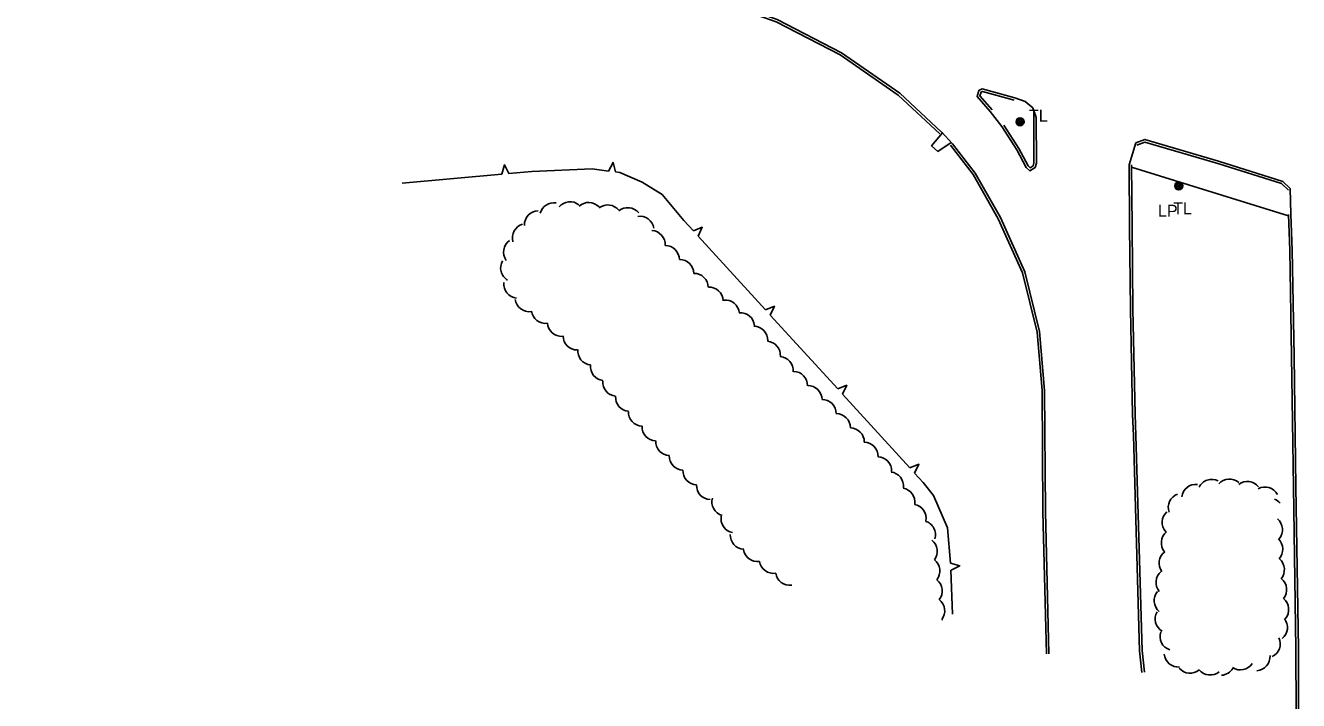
# Model space of a CAD drawing. Extents: x 2402803 to 2427059, y 6985292 to 6997652.
# Drawn here: x 2413911 to 2414420, y 6990960 to 6991229 of the extents above; entities that cross this region are included whole.
import ezdxf

# ---------------------------------------------------------------- set-up
doc = ezdxf.new("R2010")
doc.units = 0
for name, color, linetype in [('p_dtm retaining wall', 7, 'Continuous'), ('p_dtm sidewalk', 7, 'Continuous'), ('p_road - paved curb', 7, 'Continuous'), ('p_utility manhole', 7, 'Continuous'), ('p_veg woods', 7, 'Continuous')]:
    doc.layers.add(name, color=color, linetype=linetype)

msp = doc.modelspace()

# ---------------------------------------------------------------- linework, layer by layer
at = {"layer": 'p_dtm retaining wall'}
for p, q in [((2414061.6, 6991166.25), (2414101.43, 6991169.84)), ((2414179.78, 6991145.1), (2414206.76, 6991115.57)), ((2414208.63, 6991113.53), (2414235.61, 6991084)), ((2414237.47, 6991081.95), (2414264.46, 6991052.42)), ((2414280.8, 6991011.62), (2414281.49, 6990994.08))]:
    msp.add_line(p, q, dxfattribs=at)
for points in [[(2414101.43, 6991169.84), (2414102.42, 6991173.57), (2414104.19, 6991170.09)], [(2414104.19, 6991170.09), (2414113.33, 6991170.91), (2414137.51, 6991171.95), (2414144.06, 6991171.06)], [(2414144.06, 6991171.06), (2414145.86, 6991174.48), (2414146.81, 6991170.69)], [(2414146.81, 6991170.69), (2414148.5, 6991170.46), (2414157.48, 6991166.64), (2414165.44, 6991161.69), (2414174.16, 6991151.25), (2414177.91, 6991147.15)], [(2414177.91, 6991147.15), (2414181.48, 6991148.62), (2414179.78, 6991145.1)], [(2414206.76, 6991115.57), (2414210.33, 6991117.05), (2414208.63, 6991113.53)], [(2414235.61, 6991084), (2414239.18, 6991085.47), (2414237.47, 6991081.95)], [(2414264.46, 6991052.42), (2414268.03, 6991053.89), (2414266.32, 6991050.37)], [(2414266.32, 6991050.37), (2414269.8, 6991046.57), (2414273.92, 6991041.49), (2414279.53, 6991028.47), (2414280.66, 6991014.39)], [(2414280.66, 6991014.39), (2414284.39, 6991013.36), (2414280.88, 6991011.63)]]:
    msp.add_lwpolyline(points, dxfattribs=at)
at = {"layer": 'p_dtm sidewalk'}
for points in [[(2414277.47, 6991186.26), (2414273.1, 6991181.16), (2414275.61, 6991178.89), (2414280.98, 6991182.51)], [(2414353.07, 6991172.63), (2414415.76, 6991153.15)]]:
    msp.add_lwpolyline(points, dxfattribs=at)
at = {"layer": 'p_road - paved curb'}
for points in [[(2414277.03, 6991186.65), (2414260.39, 6991202.15), (2414237.15, 6991218.35), (2414211.46, 6991231.59), (2414191.18, 6991238.74), (2414137.57, 6991255.4), (2414085.36, 6991271.45), (2414038.86, 6991284.99), (2413995.91, 6991297.26), (2413956.43, 6991307.23), (2413906.16, 6991318.65), (2413847, 6991330.36), (2413820.95, 6991334.68), (2413796.72, 6991338.96), (2413745.99, 6991346.15), (2413683.54, 6991352.92), (2413629.83, 6991356.54), (2413587.38, 6991358.99), (2413519.22, 6991360.65), (2413455.96, 6991360.73)], [(2414276.35, 6991185.92), (2414259.76, 6991201.37), (2414236.63, 6991217.49), (2414211.06, 6991230.67), (2414190.87, 6991237.79), (2414137.27, 6991254.44), (2414085.07, 6991270.49), (2414038.58, 6991284.03), (2413995.65, 6991296.29), (2413956.2, 6991306.26), (2413905.95, 6991317.67), (2413846.82, 6991329.38), (2413820.78, 6991333.69), (2413817.11, 6991334.34)], [(2414306.4, 6991200.34), (2414293.34, 6991203.9), (2414292.06, 6991203.28), (2414291.29, 6991200.89), (2414296.56, 6991194.82)], [(2414306.14, 6991199.38), (2414293.44, 6991202.84), (2414292.88, 6991202.57), (2414292.41, 6991201.12), (2414297.32, 6991195.48)], [(2414314.96, 6991192.4), (2414313.6, 6991196.31), (2414310.47, 6991198.89), (2414306.37, 6991200.31)], [(2414296.56, 6991194.82), (2414301.21, 6991188.8)], [(2414301.21, 6991188.8), (2414307.13, 6991179.55), (2414310.88, 6991172.52), (2414312.38, 6991171.11), (2414314.53, 6991172.48), (2414315.03, 6991174.22), (2414314.96, 6991192.4)], [(2414302.05, 6991189.34), (2414307.99, 6991180.06), (2414311.68, 6991173.14), (2414312.5, 6991172.37), (2414313.67, 6991173.12), (2414314.03, 6991174.36), (2414313.96, 6991192.4)], [(2414281.47, 6991181.99), (2414277.09, 6991186.66)], [(2414318.98, 6990978.21), (2414317.58, 6991034.86), (2414317.3, 6991083.37), (2414315.24, 6991106.73), (2414309.46, 6991130.41), (2414299.71, 6991152), (2414289.72, 6991169.64), (2414280.68, 6991181.38)], [(2414319.98, 6990978.23), (2414318.58, 6991034.88), (2414318.3, 6991083.42), (2414316.23, 6991106.89), (2414310.41, 6991130.74), (2414300.6, 6991152.45), (2414290.56, 6991170.19), (2414281.47, 6991181.99)], [(2414354.79, 6991182.39), (2414352.07, 6991173.48)], [(2414416.41, 6991164.11), (2414413.5, 6991166.93), (2414387.8, 6991174.99), (2414358.36, 6991183.71), (2414354.77, 6991182.39)], [(2414415.71, 6991163.39), (2414412.97, 6991166.05), (2414387.51, 6991174.03), (2414358.39, 6991182.66), (2414355.12, 6991181.45)], [(2414352.07, 6991173.48), (2414352.21, 6991148.86), (2414352.54, 6991115.81), (2414353.44, 6991073.83), (2414353.77, 6991065.36), (2414356.26, 6990979.38), (2414357.2, 6990970.75)], [(2414353.07, 6991173.49), (2414353.21, 6991148.87), (2414353.54, 6991115.83), (2414354.44, 6991073.86), (2414354.77, 6991065.39), (2414357.26, 6990979.45), (2414358.19, 6990970.86)], [(2414416.74, 6991153.77), (2414416.41, 6991164.11)], [(2414418.76, 6990954.81), (2414418.74, 6990980.24), (2414417.7, 6991044.89), (2414416.95, 6991097.09), (2414416.26, 6991139.42), (2414415.74, 6991153.73)], [(2414419.76, 6990954.81), (2414419.74, 6990980.25), (2414418.7, 6991044.91), (2414417.95, 6991097.11), (2414417.26, 6991139.45), (2414416.74, 6991153.77)]]:
    msp.add_lwpolyline(points, dxfattribs=at)
at = {"layer": 'p_utility manhole'}
for centre, radius in [((2414308.47, 6991190.74), 1.6), ((2414308.47, 6991190.74), 1.3), ((2414308.47, 6991190.74), 1), ((2414308.47, 6991190.74), 0.539), ((2414308.47, 6991190.74), 0.192), ((2414371.9, 6991165.15), 1.6), ((2414371.9, 6991165.15), 1.3), ((2414371.9, 6991165.15), 1), ((2414371.9, 6991165.15), 0.539), ((2414371.9, 6991165.15), 0.192)]:
    msp.add_circle(centre, radius, dxfattribs=at)
at = {"layer": 'p_veg woods'}
for centre, start, end in [((2414116.04, 6991149.55), 91.839, 181.839), ((2414122.15, 6991152.73), 81.079, 164.5256), ((2414128.62, 6991153.15), 50.7092, 140.7092), ((2414136.1, 6991152.85), 43.1745, 133.1745), ((2414143.7, 6991151.87), 38.2685, 128.2685), ((2414151.65, 6991150.79), 38.5595, 128.5595), ((2414111.24, 6991144.42), 106.2447, 196.2447), ((2414156.55, 6991147.35), 8.9297, 98.9297), ((2414160.98, 6991141.67), 356.291, 86.291), ((2414107.69, 6991138.68), 126.0501, 216.0501), ((2414166.66, 6991135.68), 0.0038, 90.0038), ((2414106.54, 6991132.31), 149.5648, 239.5648), ((2414172.45, 6991130.09), 0.7072, 90.7072), ((2414178.23, 6991124.52), 1.027, 91.027), ((2414107.78, 6991125.95), 174.3853, 264.3853), ((2414184.18, 6991119.03), 2.4181, 92.4181), ((2414112.33, 6991120.51), 187.7182, 277.7182), ((2414190.65, 6991113.9), 6.0241, 96.0241), ((2414118.84, 6991115.82), 187.3676, 277.3676), ((2414196.7, 6991108.83), 4.5292, 94.5292), ((2414125.27, 6991110.64), 183.5705, 273.5705), ((2414202.01, 6991103.38), 358.828, 88.828), ((2414131.48, 6991105.23), 180.2607, 270.2607), ((2414137.4, 6991099.21), 173.8723, 263.8723), ((2414207.05, 6991097.45), 355.6951, 85.6951), ((2414142.44, 6991092.94), 173.3098, 263.3098), ((2414212.13, 6991091.33), 355.0337, 85.0337), ((2414217.85, 6991085.35), 358.9914, 88.9914), ((2414147.31, 6991086.78), 175.3699, 265.3699), ((2414223.67, 6991079.69), 0.6254, 90.6254), ((2414152.48, 6991080.69), 175.5963, 265.5963), ((2414229.39, 6991074.1), 0.6254, 90.6254), ((2414157.61, 6991074.77), 177.8688, 267.8688), ((2414235.04, 6991068.48), 0.1566, 90.1566), ((2414163.05, 6991068.91), 177.897, 267.897), ((2414240.58, 6991062.8), 359.2669, 89.2669), ((2414168.5, 6991063.05), 177.8844, 267.8844), ((2414246.11, 6991057.05), 358.8941, 88.8941), ((2414173.94, 6991057.19), 177.8716, 267.8716), ((2414251.51, 6991051.25), 357.849, 87.849), ((2414179.38, 6991051.32), 177.8435, 267.8435), ((2414256.25, 6991045.18), 353.4346, 83.4346), ((2414385.04, 6991042.22), 63.1422, 153.1422), ((2414392.12, 6991042.38), 48.8631, 138.8631), ((2414184.83, 6991045.45), 177.8016, 267.8016), ((2414260.82, 6991038.82), 350.9921, 80.9921), ((2414378.69, 6991040.2), 83.1554, 173.1554), ((2414399.3, 6991041.41), 37.6641, 127.6641), ((2414406.34, 6991039.16), 28.5838, 118.5838), ((2414190.95, 6991038.94), 164.8211, 254.8211), ((2414265.29, 6991032.3), 349.6969, 79.6969), ((2414373.35, 6991036.68), 109.9454, 199.9454), ((2414408.02, 6991034.79), 38.9958, 67.1558), ((2414194.62, 6991032.13), 168.7716, 258.7716), ((2414370.91, 6991030.65), 131.2795, 221.2795), ((2414269.05, 6991025.73), 343.479, 73.479), ((2414407.71, 6991027.81), 319.51, 49.51), ((2414198.31, 6991025.65), 177.3539, 267.3539), ((2414269.76, 6991019.17), 322.1271, 52.1271), ((2414370.56, 6991022.5), 129.1437, 219.1437), ((2414407.84, 6991020), 316.7323, 46.7323), ((2414203.49, 6991020.68), 188.8223, 278.8223), ((2414369.67, 6991014.39), 126.8549, 216.8549), ((2414209.94, 6991015.96), 188.8223, 278.8223), ((2414270.75, 6991011.24), 322.0727, 52.0727), ((2414408.46, 6991011.81), 319.7272, 49.7272), ((2414216.4, 6991011.24), 188.8223, 278.8223), ((2414271.73, 6991003.3), 322.063, 52.063), ((2414368.46, 6991006.7), 129.9023, 219.9023), ((2414409.37, 6991003.77), 321.0694, 51.0694), ((2414367.71, 6990999.41), 139.9097, 229.9097), ((2414272.72, 6990995.36), 322.063, 52.063), ((2414410.17, 6990995.84), 320.6937, 50.6937), ((2414273.7, 6990987.42), 47.2676, 52.063), ((2414368.11, 6990992.08), 149.9726, 239.9726), ((2414409.69, 6990988.7), 308.774, 38.774), ((2414370.04, 6990985.16), 161.8927, 251.8927), ((2414406.83, 6990982.16), 294.9799, 24.9799), ((2414371.75, 6990978.52), 184.9545, 274.9545), ((2414402.73, 6990977.07), 273.8264, 3.8264), ((2414376.45, 6990976.06), 219.7948, 309.7948), ((2414384.42, 6990975.34), 219.7948, 309.7948), ((2414388.58, 6990975.23), 274.5403, 329.6209), ((2414396.48, 6990977.38), 236.9145, 326.9145)]:
    msp.add_arc(centre, 5.65, start, end, dxfattribs=at)

# ---------------------------------------------------------------- texts
at = {"layer": 'p_utility manhole'}
for s, p in [('  TL', (2414308.47, 6991190.74)), ('LP', (2414363.58, 6991152.77)), ('  TL', (2414366.09, 6991153.75))]:
    msp.add_text(s, height=4.8, dxfattribs=at).set_placement(p)

doc.saveas('drawing.dxf')
